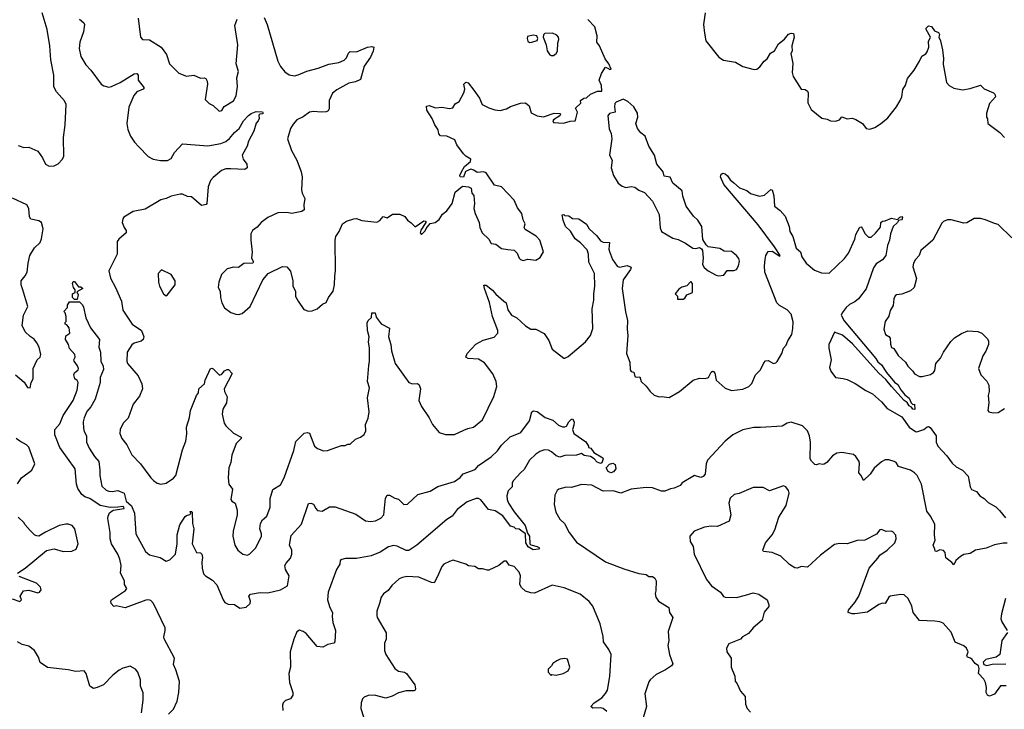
# Model space of a CAD drawing. Extents: x 2056909 to 2160450, y 827444 to 1016825.
# Tile 345 of 501: x 2098573 to 2106323, y 949413 to 954842. Entities that reach past the tile are written whole.
import ezdxf

# ---------------------------------------------------------------- set-up
doc = ezdxf.new("R2010")
doc.units = 0

msp = doc.modelspace()

# ---------------------------------------------------------------- linework, layer by layer
at = {"layer": '0CON10XD'}
for points in [[(2098561.1, 953851.1), (2098605, 953835.7), (2098645, 953837.5), (2098715.7, 953805.7), (2098753.8, 953755), (2098776.7, 953705), (2098805, 953688.8), (2098845, 953692), (2098875, 953706.7), (2098910, 953745), (2098921.7, 953768.3), (2098916.9, 953915), (2098931.1, 954015), (2098938.8, 954175), (2098925, 954204.3), (2098863.7, 954273.7), (2098843.1, 954313.1), (2098841.8, 954405), (2098817.5, 954525), (2098810.7, 954635), (2098789.6, 954765), (2098748.7, 954895)], [(2099044, 954845), (2099077.9, 954817.9), (2099082, 954805), (2099074.4, 954745), (2099046.2, 954665), (2099040.8, 954615), (2099055, 954552), (2099095, 954485.6), (2099133.8, 954443.8), (2099214.3, 954335), (2099235, 954321.9), (2099275, 954311.9), (2099295, 954315.5), (2099365, 954346.9), (2099474.2, 954415), (2099495, 954418.5), (2099505.5, 954405.5), (2099505.6, 954365), (2099552.5, 954305), (2099544.4, 954295.6), (2099495.9, 954274.1), (2099471.5, 954245), (2099433.4, 954153.4), (2099415.6, 954025), (2099425, 953976.7), (2099445.6, 953925), (2099477, 953877), (2099510.5, 953840.5), (2099583.3, 953765), (2099622.5, 953745), (2099682.1, 953732.1), (2099737, 953733), (2099765, 953750), (2099792.5, 953797.5), (2099855, 953864.2), (2100055, 953849.6), (2100155, 953867.7), (2100195, 953883.6), (2100224.7, 953905.3), (2100265, 953953.5), (2100300.4, 953985), (2100335.6, 954045), (2100372.7, 954087.3), (2100395, 954104.4), (2100435, 954118.8), (2100485, 954116.2), (2100490, 954105), (2100485, 954100), (2100463, 954097), (2100455, 954090), (2100457.5, 954065), (2100450, 954045), (2100435, 954027.5), (2100415.8, 953965), (2100374.5, 953885.5), (2100362.5, 953845), (2100324.4, 953775.6), (2100331.2, 953745), (2100361.2, 953705), (2100362.5, 953675), (2100345, 953663.8), (2100235, 953668.6), (2100195, 953668.8), (2100162.5, 953655), (2100095, 953600), (2100073.8, 953575), (2100055.8, 953525), (2100046.7, 953395), (2100041.7, 953388.3), (2100005, 953380), (2099926.3, 953446.3), (2099895, 953449.5), (2099855, 953468.2), (2099835, 953468.2), (2099765, 953453.1), (2099726.6, 953433.4), (2099685, 953422.5), (2099559.7, 953350.3), (2099465, 953333.1), (2099392.2, 953287.8), (2099384, 953275), (2099380.8, 953245), (2099394.4, 953205), (2099412.2, 953182.2), (2099412.3, 953165), (2099354, 953115), (2099340.8, 953095), (2099341.5, 952995), (2099275.6, 952865), (2099286.8, 952806.8), (2099328.1, 952735), (2099374.2, 952625), (2099384, 952555), (2099459.2, 952445), (2099530.6, 952395), (2099550, 952345), (2099545.5, 952324.5), (2099529.7, 952310.3), (2099475, 952294.2), (2099455, 952282), (2099418, 952225), (2099416.2, 952155), (2099422.9, 952135), (2099505, 952038.8), (2099534, 951975), (2099540.8, 951935), (2099515, 951878.8), (2099467.1, 951815), (2099425.6, 951704.4), (2099386.7, 951665), (2099363.3, 951615), (2099361.2, 951585), (2099377.5, 951545), (2099416.1, 951496.1), (2099455, 951417.5), (2099524.5, 951344.5), (2099605.8, 951235.8), (2099625, 951213.3), (2099655, 951192.5), (2099685, 951186.7), (2099725, 951193.3), (2099785, 951232), (2099801.4, 951255), (2099854, 951456), (2099880.9, 951525), (2099888.1, 951581.9), (2099886.2, 951635), (2099908.8, 951711.2), (2099916.4, 951765), (2099965.9, 951884.1), (2099980, 951905), (2099982.5, 951935), (2100027.5, 951975), (2100032.5, 952005), (2100075, 952096.7), (2100085, 952100), (2100095, 952093.3), (2100145, 952043.8), (2100165, 952052.5), (2100185, 952077.5), (2100207, 952087), (2100217.5, 952087.5), (2100246.7, 952056.7), (2100183.3, 951935), (2100186.2, 951915), (2100207, 951873), (2100200, 951825), (2100172.5, 951775), (2100167.7, 951737.7), (2100182, 951665), (2100195.7, 951645.7), (2100255, 951585.8), (2100315.6, 951555), (2100315.4, 951544.6), (2100276, 951505), (2100242, 951415), (2100235.7, 951355), (2100220, 951315), (2100213.1, 951235), (2100220.5, 951185), (2100247.5, 951145), (2100236, 951065), (2100242.9, 951052.9), (2100270, 951035), (2100285, 950980), (2100283.5, 950945), (2100254.2, 950815), (2100250.8, 950775), (2100267.5, 950705), (2100290, 950665), (2100330, 950635), (2100365, 950627.8), (2100385, 950637.5), (2100431.4, 950685), (2100475.8, 950775), (2100475.7, 950795), (2100461.9, 950835), (2100467.5, 950875), (2100485, 950903.8), (2100518.8, 950935), (2100545.7, 951004.3), (2100544, 951074), (2100565, 951143.3), (2100625, 951181.4), (2100655, 951236.7), (2100730.3, 951449.7), (2100747.5, 951522.5), (2100813.1, 951586.9), (2100835, 951592.5), (2100855, 951586.2), (2100894, 951485), (2100917.3, 951467.3), (2100965, 951447.5), (2100995, 951450), (2101105, 951490), (2101135, 951490), (2101155, 951500), (2101175, 951500), (2101215, 951540), (2101255, 951556), (2101285, 951576.2), (2101296.7, 951605), (2101293.8, 951655), (2101316.2, 951705), (2101322.9, 951755), (2101310.5, 951865), (2101325.5, 951945), (2101310, 951995), (2101320.6, 952120.6), (2101326.9, 952155), (2101327.3, 952255), (2101318.5, 952305), (2101324.4, 952345), (2101310.5, 952395), (2101309.2, 952455), (2101315, 952473.3), (2101341.7, 952498.3), (2101345, 952533.3), (2101370, 952535), (2101379.3, 952499.3), (2101418.9, 952448.9), (2101485, 952412.5), (2101475.7, 952345), (2101493.1, 952285), (2101498.9, 952235), (2101529.2, 952135), (2101635, 951986.2), (2101664.3, 951974.3), (2101705, 951977.1), (2101717.4, 951967.4), (2101727.5, 951935), (2101714, 951845), (2101735, 951797.5), (2101795, 951707.5), (2101822, 951655), (2101873.6, 951593.6), (2101925, 951575.8), (2101995, 951576.2), (2102069.5, 951610.5), (2102100, 951625), (2102145, 951633.8), (2102215, 951692.5), (2102303.8, 951875), (2102327.5, 951955), (2102324, 951995), (2102295.8, 952055), (2102231.7, 952141.7), (2102185, 952169.4), (2102103.7, 952173.7), (2102083.3, 952185), (2102096, 952215), (2102163.1, 952286.9), (2102220.6, 952319.4), (2102306.5, 952343.5), (2102337.1, 952375), (2102336.7, 952395), (2102295.3, 952505), (2102270, 952615), (2102230.5, 952725), (2102227, 952753), (2102245, 952752), (2102295, 952712.9), (2102321.1, 952681.1), (2102383.3, 952626.7)], [(2099506.2, 954855), (2099523.3, 954705), (2099540, 954685), (2099595, 954683.8), (2099685.4, 954625.4), (2099728.3, 954568.3), (2099752.5, 954495), (2099825, 954420), (2099885, 954398), (2099945, 954403.8), (2099995, 954381.2), (2100025, 954383.8), (2100037.7, 954377.7), (2100048.8, 954358.8), (2100052, 954335), (2100033, 954213), (2100065, 954182.5), (2100095, 954167.5), (2100143, 954123), (2100165, 954127.5), (2100182.7, 954157.3), (2100255, 954203.8), (2100277.2, 954242.8), (2100288.5, 954315), (2100283.1, 954385), (2100295.5, 954435), (2100276.4, 954495), (2100290, 954645), (2100265.8, 954795), (2100286, 954845)], [(2100497.9, 954857.9), (2100520.8, 954805), (2100605.6, 954515), (2100624.6, 954474.6), (2100660.2, 954430.2), (2100695, 954407.5), (2100735, 954400.8), (2100765, 954407.5), (2100832.6, 954437.4), (2100921.2, 954461.2), (2101005, 954491.9), (2101085, 954504.4), (2101126, 954524), (2101145, 954540.8), (2101160.7, 954579.3), (2101175, 954592), (2101225, 954589.4), (2101310, 954625), (2101345, 954632), (2101360, 954625), (2101356.2, 954595), (2101333.2, 954546.8), (2101284.4, 954475), (2101255, 954371.2), (2101217.2, 954352.8), (2101165, 954342.2), (2101069.1, 954290.9), (2101035, 954264), (2101009.4, 954205), (2101009.7, 954140.3), (2101002, 954125), (2100985, 954117.1), (2100945, 954113.1), (2100885, 954119.4), (2100855, 954113.1), (2100805, 954077.8), (2100755, 954054.2), (2100725, 954020), (2100704.4, 953985), (2100682, 953905), (2100711.2, 953811.2), (2100754, 953735), (2100788, 953645), (2100795.7, 953605), (2100791.2, 953501.2), (2100796.1, 953476.1), (2100816.2, 953435), (2100808.8, 953385), (2100812.5, 953345), (2100795, 953332.5), (2100715, 953316.2), (2100675, 953324.2), (2100605, 953322), (2100525, 953283.8), (2100475, 953246.2), (2100442.1, 953207.9), (2100405, 953182), (2100392.6, 953157.4), (2100391.1, 953105), (2100402.3, 953012.3), (2100398.8, 952965), (2100413.3, 952935), (2100407.5, 952925), (2100338.3, 952921.7), (2100295, 952890), (2100255, 952892.5), (2100205, 952880), (2100161.2, 952835), (2100141.2, 952775), (2100136.2, 952735), (2100152, 952705), (2100154, 952655), (2100164.2, 952614.2), (2100185, 952573.3), (2100235, 952537.5), (2100273.9, 952523.9)], [(2100273.9, 952523.9), (2100295, 952520), (2100325, 952528.8), (2100387.5, 952585), (2100486.2, 952795), (2100530, 952845), (2100641.7, 952898.3), (2100676.1, 952896.1), (2100705, 952862.5), (2100723.8, 952785), (2100724, 952745), (2100742.9, 952705), (2100745, 952662.5), (2100763.8, 952625), (2100810.7, 952560.7), (2100847, 952547), (2100875, 952550), (2100915, 952566.7), (2100957.7, 952602.3), (2100985, 952616.2), (2101004, 952655), (2101040.6, 952705), (2101051.1, 952755), (2101052.2, 952825), (2101059.5, 952865), (2101055.6, 953105), (2101060.6, 953135), (2101088.1, 953175), (2101114.3, 953235.7), (2101145, 953255.8), (2101203, 953273), (2101225, 953276.2), (2101265, 953260.8), (2101385, 953248.8), (2101408.6, 953261.4), (2101435, 953293.3), (2101465, 953283.3), (2101508.3, 953311.7), (2101565, 953310), (2101605, 953292.5), (2101625, 953262.5), (2101655, 953242.5), (2101685, 953210), (2101755, 953257.5), (2101770, 953255), (2101770, 953245), (2101730, 953185), (2101723.9, 953163.9), (2101735, 953150), (2101765, 953180), (2101772, 953198), (2101803.3, 953236.7), (2101843.6, 953246.4), (2101875, 953270), (2101900.3, 953309.7), (2101935, 953336.7), (2101976.2, 953395), (2102000, 953485), (2102058.3, 953531.7), (2102106.1, 953526.1), (2102126.1, 953516.1), (2102132.5, 953475), (2102147.5, 953457.5), (2102152, 953395), (2102147.5, 953355), (2102158, 953315), (2102190, 953245), (2102194, 953205), (2102214.3, 953164.3), (2102266.2, 953115), (2102285, 953080), (2102320, 953075), (2102365, 953041.2), (2102416.1, 953033.9), (2102465, 953027.5), (2102487.5, 953005), (2102503.9, 952963.9), (2102515, 952953.3), (2102535, 952947.5), (2102573.8, 952956.2), (2102635, 952950), (2102669.3, 952970.7), (2102696.4, 953013.6), (2102666.7, 953105), (2102638.8, 953138.8), (2102550.7, 953190.7), (2102542.5, 953205), (2102552.5, 953235), (2102535.9, 953265.9), (2102525.8, 953315), (2102490.4, 953360.4), (2102465, 953420), (2102365, 953526), (2102310.5, 953540.5), (2102245, 953637.5), (2102225, 953643.3), (2102175, 953638.8), (2102148.3, 953658.3), (2102125, 953664.2), (2102082, 953648), (2102065, 953602.5), (2102040, 953605), (2102037.5, 953615), (2102050, 953645), (2102074.4, 953685.6), (2102120, 953725), (2102123.3, 953745), (2102085, 953766.7), (2102066.7, 953785), (2102015, 953856.7), (2101996.7, 953895), (2101935, 953924), (2101885, 953928.8), (2101872.7, 953942.7), (2101866.2, 953973.8), (2101840, 954015), (2101820.6, 954065), (2101778.7, 954128.7), (2101775, 954160), (2101795, 954166.9), (2101845, 954147.5), (2101895, 954152), (2101955, 954142), (2101981.2, 954148.8), (2102001.7, 954178.3), (2102032.3, 954197.7), (2102070, 954265), (2102076.7, 954295), (2102070, 954335), (2102085, 954350), (2102102.5, 954345), (2102147.9, 954287.9), (2102192.5, 954225), (2102214.3, 954174.3), (2102265, 954146.7), (2102311.7, 954131.7), (2102355, 954126.2), (2102405, 954140), (2102435, 954158), (2102514.2, 954185.8), (2102553.6, 954186.4), (2102582.7, 954162.7), (2102598.3, 954108.3), (2102645, 954083.8), (2102695, 954076), (2102780, 954105), (2102825, 954102.5), (2102828.8, 954095), (2102823.3, 954085), (2102775, 954052.5), (2102770, 954045), (2102773.8, 954033.8), (2102853.6, 954026.4), (2102905, 954043.3), (2102943.8, 954046.2), (2102951.2, 954061.2), (2102963.6, 954113.6), (2102947.5, 954145), (2102990, 954185), (2102987.5, 954205), (2103012.5, 954225), (2103035, 954227.5), (2103065, 954256.7), (2103120, 954280), (2103155, 954280), (2103152, 954325), (2103133.3, 954365), (2103152.3, 954417.7), (2103183, 954467), (2103208.3, 954458.3), (2103215, 954450), (2103227.5, 954452.5), (2103211.2, 954495), (2103182.4, 954532.4), (2103136.7, 954635), (2103115.7, 954665), (2103117.1, 954715), (2103099.1, 954785), (2103045, 954842.5)], [(2103967.5, 954895), (2103956, 954805), (2103963.8, 954735), (2103974, 954675), (2104075, 954546.9), (2104113.2, 954523.2), (2104207, 954507), (2104265, 954473.3), (2104355, 954449.2), (2104375, 954452), (2104399.7, 954470.3), (2104433.3, 954515), (2104455.8, 954534.2), (2104483, 954577), (2104513.8, 954596.2), (2104545, 954651.2), (2104592.1, 954687.9), (2104625, 954726.7), (2104645, 954736.7), (2104663, 954733), (2104668.8, 954705), (2104651.2, 954635), (2104652.5, 954595), (2104643.3, 954576.7), (2104657.3, 954497.3), (2104652, 954425), (2104660, 954395), (2104723.6, 954293.6), (2104755, 954292.5), (2104775, 954278.8), (2104780, 954265), (2104777, 954187), (2104801.9, 954135), (2104885.6, 954065.6), (2104928.3, 954058.3), (2104955.7, 954045.7), (2104995, 954043.8), (2105025, 954052.5), (2105045, 954077.5), (2105085, 954062.5), (2105125, 954066.2), (2105155, 954056.2), (2105207.5, 954025), (2105236.4, 953986.4), (2105265, 953980), (2105305, 953993.3), (2105348.8, 954021.2), (2105405, 954070), (2105475.4, 954154.6), (2105503.4, 954206.6), (2105515.8, 954235.8), (2105525, 954292.5), (2105545, 954326.7), (2105560.7, 954379.3), (2105613.3, 954445), (2105656.2, 954515), (2105673.3, 954555), (2105705, 954574), (2105715, 954587.5), (2105728.8, 954625), (2105725, 954670), (2105742.5, 954705), (2105707.5, 954765), (2105707.5, 954775), (2105725, 954792.5), (2105749.3, 954789.3), (2105774, 954754), (2105805, 954740), (2105813.3, 954725), (2105807.5, 954705), (2105821.2, 954675), (2105835.7, 954605), (2105844.2, 954535), (2105842.7, 954492.7), (2105868.3, 954348.3), (2105890, 954325), (2105925, 954302.5), (2105995, 954290), (2106055, 954301.2), (2106135, 954326.7), (2106165, 954297.5), (2106236.4, 954266.4), (2106247.5, 954255), (2106252.5, 954235), (2106205, 954182.5), (2106182.5, 954105), (2106182.5, 954075), (2106191.7, 954061.7), (2106193.3, 954025), (2106287.5, 953955), (2106323.3, 953915)], [(2102585, 954663.5), (2102605, 954663.6), (2102645, 954678.8), (2102652, 954695), (2102644.1, 954714.1), (2102615, 954721.2), (2102570.8, 954709.2), (2102567.5, 954695), (2102572.7, 954672.7), (2102585, 954663.5)], [(2102775, 954560), (2102796.2, 954575), (2102805.7, 954594.3), (2102809.3, 954660.7), (2102816.2, 954685), (2102813.3, 954705), (2102800.7, 954720.7), (2102766.1, 954736.1), (2102706.1, 954733.9), (2102696.1, 954723.9), (2102693.8, 954705), (2102716.5, 954645), (2102725, 954597.5), (2102745, 954566.2), (2102755, 954560), (2102775, 954560)], [(2104075, 952826.2), (2104115, 952830), (2104142.3, 952867.7), (2104193.6, 952866.4), (2104213.9, 952876.1), (2104230, 952905), (2104238.3, 952941.7), (2104232.7, 952962.7), (2104215, 952986.7), (2104175, 953015.8), (2104118.8, 953018.8), (2104085, 953041.2), (2103993, 953053), (2103975, 953070), (2103950.7, 953110.7), (2103943.3, 953215), (2103911.2, 953265), (2103876.7, 953295), (2103818, 953375), (2103791.7, 953451.7), (2103787.5, 953495), (2103712.5, 953555), (2103693, 953603), (2103645, 953610), (2103636.7, 953645), (2103587.5, 953705), (2103568.8, 953775), (2103526.2, 953845), (2103496.7, 953925), (2103462.3, 953952.3), (2103436.7, 953985), (2103423.8, 954025), (2103438.8, 954075), (2103435.7, 954105), (2103405.6, 954155), (2103358.5, 954198.5), (2103322.9, 954217.1), (2103267.7, 954192.3), (2103258.3, 954181.7), (2103253.8, 954155), (2103260, 954115), (2103215, 954102.5), (2103202.5, 954085), (2103211.7, 953981.7), (2103227.5, 953945), (2103232.5, 953905), (2103216, 953775), (2103236, 953735), (2103228, 953675), (2103245.7, 953615.7), (2103282.5, 953555), (2103315, 953530.8), (2103345, 953521.4), (2103385, 953528), (2103415, 953522.5), (2103445, 953498.8), (2103490.5, 953480.5), (2103554.3, 953414.3), (2103605, 953307.5), (2103614.1, 953204.1), (2103624.1, 953174.1), (2103715, 953120.8), (2103755, 953112.5), (2103812.7, 953082.7), (2103872.3, 953042.3), (2103895, 953040), (2103925, 953047.5), (2103938.3, 953038.3), (2103947.5, 953025), (2103953.3, 952965), (2103947.5, 952915), (2103960.7, 952890.7), (2103992.5, 952865), (2104055, 952831.2), (2104075, 952826.2)], [(2102383.3, 952626.7), (2102402.5, 952612.5), (2102415, 952556.7), (2102445, 952516.2), (2102486.2, 952495), (2102555, 952432.5), (2102595, 952406), (2102635, 952406), (2102701.1, 952371.1), (2102737.4, 952317.4), (2102765, 952247.5), (2102855, 952177.5), (2102865, 952176.7), (2102889.1, 952190.9), (2103026, 952305), (2103066, 952355), (2103085, 952410), (2103079.1, 952565), (2103091.5, 952635), (2103091.1, 952685), (2103100.4, 952745), (2103096.2, 952845), (2103053.3, 952933.3), (2103050, 952995), (2103039.4, 953029.4), (2102986.3, 953086.3), (2102945.6, 953115.6), (2102925, 953151.2), (2102907.5, 953177.5), (2102868.8, 953215), (2102850, 953265), (2102842.5, 953305), (2102855, 953307.5), (2102865, 953300), (2102895, 953297.5), (2102925, 953276.7), (2102973.6, 953273.6), (2103035, 953233.3), (2103055, 953196.7), (2103115, 953140), (2103145, 953100), (2103165, 953090.8), (2103215, 953086.7), (2103211.2, 953035), (2103216.1, 953016.1), (2103240, 952955), (2103275, 952901.2), (2103295, 952894.2), (2103354.3, 952905.7), (2103386.2, 952895), (2103381.4, 952875), (2103324.2, 952795), (2103314.3, 952725), (2103342, 952542), (2103357.8, 952475), (2103353.5, 952405), (2103359.6, 952355), (2103350, 952215), (2103376.1, 952146.1), (2103376.7, 952085), (2103385, 952072.5), (2103407, 952067), (2103413.6, 952033.6), (2103425, 952027.5), (2103455, 952030), (2103463.3, 951995), (2103505, 951956.7), (2103536.2, 951915), (2103567.3, 951887.3), (2103605, 951873.8), (2103625, 951876.7), (2103685, 951868.8), (2103766.2, 951915), (2103875, 952003.8), (2103925, 952019.2), (2103967.7, 952017.7), (2103994.5, 952025.5), (2104015, 952066), (2104025, 952074.2), (2104035, 952072), (2104045, 952060), (2104054, 952005), (2104125, 951942), (2104175, 951922.5), (2104265, 951932.5), (2104311.2, 951955), (2104335, 951978.8), (2104364.5, 952045.5), (2104403.3, 952085), (2104429.1, 952140.9), (2104443.5, 952156.5), (2104465, 952158.6), (2104505, 952134.3), (2104525, 952140), (2104535, 952151.4), (2104572.1, 952215), (2104585.6, 952255), (2104605, 952278.6), (2104620, 952315), (2104651.5, 952365), (2104658.6, 952411.4), (2104662.2, 952462.2), (2104645, 952524), (2104615, 952558.1), (2104552.1, 952592.1), (2104532.4, 952612.4), (2104438.2, 952855), (2104434.6, 952905), (2104440.4, 952955), (2104445.5, 952985), (2104463.1, 953016.9), (2104495, 953020), (2104555, 952980), (2104557.5, 952985), (2104515, 953053.8), (2104385.9, 953225.9), (2104115.5, 953545), (2104090, 953605), (2104093.8, 953626.2), (2104107, 953633), (2104125, 953628.8), (2104145, 953613.8), (2104165, 953580), (2104195, 953556.7), (2104238.8, 953518.8), (2104295, 953496), (2104325, 953474.2), (2104395, 953452), (2104435, 953461.2), (2104484.2, 953505.8), (2104495, 953502.5), (2104510, 953455), (2104514.1, 953374.1), (2104559.7, 953339.7), (2104596.7, 953295), (2104628.6, 953215), (2104635.8, 953175), (2104659.2, 953135), (2104685, 953043.3), (2104718.8, 953015), (2104730, 952975), (2104762.5, 952925), (2104829.5, 952869.5), (2104885, 952848), (2104943.6, 952846.4), (2105065, 952961.2), (2105096, 953005), (2105146.2, 953115), (2105155, 953150), (2105185, 953207.5), (2105195, 953210), (2105205, 953200), (2105227, 953157), (2105255, 953130), (2105275, 953130), (2105309.3, 953160.7), (2105348.3, 953208.3), (2105350, 953245), (2105363, 953257), (2105385, 953257.5), (2105435, 953280), (2105481.7, 953268.3), (2105501.7, 953288.3), (2105515, 953292.5), (2105522.5, 953285), (2105520, 953275), (2105513.3, 953266.7), (2105490, 953260), (2105482.5, 953245), (2105446.7, 953215), (2105428, 953155), (2105420, 953105), (2105404, 953065), (2105389.2, 952985), (2105365, 952952.5), (2105315, 952920), (2105292.1, 952887.9), (2105235, 952724), (2105175, 952645.6), (2105145, 952621.1), (2105105, 952600), (2105077.8, 952575), (2105045.5, 952534.5), (2105039.4, 952515), (2105061.7, 952471.7), (2105311.1, 952175), (2105327.4, 952147.4), (2105355.9, 952125), (2105395.4, 952065), (2105458.3, 951988.3), (2105485, 951969.2), (2105507.5, 951927.5), (2105540, 951890), (2105575, 951862.5), (2105590, 951825), (2105601.7, 951811.7), (2105616.2, 951815), (2105617.5, 951772.5), (2105603.3, 951775), (2105592.5, 951792.5), (2105575, 951801.2), (2105558.3, 951828.3), (2105535, 951844.3), (2105434.5, 951955), (2105390.2, 952010.2), (2105335, 952059.6), (2105129.2, 952289.2), (2105049.4, 952359.4), (2104986.7, 952383.3), (2104942, 952285), (2104942, 952255), (2104960, 952165), (2104946.2, 952105), (2104956.2, 952075), (2104994.4, 952024.4), (2105055, 952016.2), (2105085, 952009.2), (2105147.9, 951977.9), (2105232.4, 951922.4), (2105285, 951897.9), (2105357.3, 951835), (2105401.8, 951781.8), (2105515, 951715.7), (2105575, 951633.3), (2105625, 951600), (2105635, 951597.5), (2105690, 951615), (2105715, 951636.2), (2105725, 951638.8), (2105740.5, 951630.5), (2105786, 951565), (2105786.2, 951515), (2105800, 951485), (2105869.6, 951409.6), (2105911.3, 951351.3), (2105945, 951322), (2105995, 951296.7), (2106037.3, 951247.3), (2106053.3, 951165), (2106065, 951142.5), (2106105, 951127.5), (2106130, 951095), (2106163.9, 951073.9), (2106195, 951040), (2106255, 951007.5), (2106285, 950978.1), (2106331.5, 950921.5)], [(2098598.1, 952715), (2098584.2, 952755), (2098584, 952785), (2098617.5, 952825), (2098632.5, 952855), (2098638.6, 952925), (2098653.5, 952985), (2098690.8, 953045), (2098733, 953087), (2098745, 953117.5), (2098758.6, 953195), (2098744.1, 953244.1), (2098725, 953258), (2098660.7, 953270.7), (2098650.7, 953290.7), (2098646.2, 953355), (2098628.8, 953385), (2098517.5, 953437.5)], [(2106381.2, 953125), (2106275, 953230), (2106245, 953236.2), (2106175, 953267.5), (2106134.3, 953275.7), (2106084.3, 953275.7), (2106026.8, 953243.2), (2106005, 953240), (2105905, 953267.3), (2105875, 953266.5), (2105845, 953254.4), (2105830.6, 953239.4), (2105760.8, 953105), (2105665.7, 953025), (2105651.9, 952985), (2105624.2, 952955), (2105609.2, 952925), (2105603, 952897), (2105630.6, 952805), (2105614.3, 952735), (2105585, 952707.5), (2105515, 952680), (2105475, 952676.2), (2105465, 952667.5), (2105453.8, 952645), (2105448, 952592), (2105425, 952552.5), (2105412.7, 952507.3), (2105384.2, 952465.8), (2105374, 952405), (2105386.7, 952365), (2105415, 952347.5), (2105423.3, 952335), (2105426.4, 952286.4), (2105435, 952262.5), (2105453, 952253), (2105488.3, 952198.3), (2105546.2, 952145), (2105563.9, 952113.9), (2105602.5, 952075), (2105615, 952053.3), (2105655, 952034.2), (2105675, 952034.2), (2105741.7, 952048.3), (2105765, 952063.3), (2105775, 952080), (2105784.4, 952135), (2105821.7, 952178.3), (2105844.7, 952225.3), (2105901.7, 952308.3), (2105931.9, 952338.1), (2105985, 952371.4), (2106035, 952392), (2106115, 952386.9), (2106145, 952373.8), (2106189.2, 952329.2), (2106198.8, 952311.2), (2106198, 952285), (2106177.7, 952232.3), (2106153.3, 952195), (2106120, 952095), (2106136.7, 952045), (2106186.1, 951996.1), (2106200, 951965), (2106203.3, 951915), (2106197, 951883), (2106200, 951825), (2106193.3, 951765), (2106200, 951755), (2106235, 951746.7), (2106275, 951750), (2106325, 951780)], [(2099725, 952667.5), (2099735, 952672.5), (2099796.5, 952753.5), (2099795.7, 952785), (2099765, 952836.2), (2099688.3, 952871.7), (2099663.3, 952845), (2099666.2, 952775), (2099673.8, 952745), (2099703.9, 952683.9), (2099725, 952667.5)], [(2099025, 952640), (2099005, 952640), (2098990, 952655), (2098990, 952685), (2099010, 952695), (2099010, 952715), (2098997.5, 952735), (2098990, 952765), (2098995, 952780), (2099005, 952780), (2099035, 952740), (2099055, 952740), (2099070, 952725), (2099021.7, 952698.3), (2099032.5, 952675), (2099025, 952640)], [(2103751.7, 952641.7), (2103795, 952642.5), (2103809.3, 952650.7), (2103823.9, 952676.1), (2103867.5, 952695), (2103867.5, 952765), (2103855, 952780), (2103825, 952747.5), (2103785, 952736.7), (2103760.7, 952719.3), (2103732.5, 952685), (2103750, 952665), (2103751.7, 952641.7)], [(2098541.2, 952045), (2098609.3, 951989.3), (2098635, 951947.5), (2098655, 951943.3), (2098662.5, 951985), (2098678, 952015), (2098680, 952095), (2098711.2, 952165), (2098733.3, 952185), (2098738.8, 952205), (2098726, 952265), (2098708.3, 952298.3), (2098687.7, 952327.7), (2098655, 952347.5), (2098616.7, 952385), (2098593.3, 952435), (2098602, 952515), (2098636, 952585), (2098598.1, 952715)], [(2099744.7, 949375.3), (2099783.5, 949415), (2099811.3, 949478.7), (2099826.9, 949545), (2099832.1, 949632.1), (2099802.7, 949725), (2099782.9, 949765), (2099791.9, 949815), (2099711.2, 949968.8), (2099706.9, 949985), (2099718.5, 950035), (2099717.3, 950055), (2099625, 950247.5), (2099605, 950268.9), (2099585, 950275.5), (2099565, 950272.7), (2099402.3, 950212.3), (2099333, 950227), (2099313, 950223), (2099292.5, 950245), (2099290, 950265), (2099296.7, 950275), (2099405, 950348.6), (2099417.1, 950365), (2099399.2, 950395), (2099397.5, 950425), (2099366.5, 950485), (2099371.3, 950545), (2099360.2, 950595), (2099345, 950633.3), (2099294.7, 950715), (2099284.7, 950754.7), (2099285.7, 950805.7), (2099267.9, 950915), (2099269.5, 950935), (2099280.8, 950959.2), (2099309.8, 950980.2), (2099394.3, 950995), (2099392.5, 951005), (2099385, 951008.8), (2099345.6, 951004.4), (2099285, 951001.2), (2099207.5, 951017.5), (2099125, 951072), (2099086.9, 951085), (2099061.2, 951105), (2099031.2, 951151.2), (2099021.5, 951185), (2099010, 951305), (2098888.8, 951475), (2098850, 951575), (2098850, 951615), (2098888.3, 951661.7), (2098915, 951726.7), (2098993.8, 951845), (2099026.7, 951925), (2099033.3, 951985), (2099025, 952002.5), (2099007.5, 952015), (2099000, 952045), (2099005, 952062.5), (2099032.5, 952085), (2099036.4, 952096.4), (2099028.3, 952118.3), (2099001.2, 952155), (2099000, 952165), (2099010, 952185), (2099006.7, 952205), (2098965, 952253.3), (2098957.5, 952285), (2098934.3, 952325), (2098937.5, 952352.5), (2098966.7, 952375), (2098962.5, 952415), (2098945, 952440), (2098930, 952445), (2098931.7, 952458.3), (2098940, 952465), (2098940, 952505), (2098930, 952535), (2098920, 952545), (2098950, 952575), (2098950, 952595), (2098965, 952620), (2099045, 952620), (2099067.5, 952597.5), (2099075, 952580), (2099093.3, 952495), (2099130, 952415), (2099200, 952325), (2099196, 952265), (2099209.2, 952225), (2099211.2, 952155), (2099231.2, 952115), (2099233, 952087), (2099206.7, 952025), (2099205.8, 951985), (2099166.2, 951855), (2099133.3, 951795), (2099101.4, 951758.6), (2099081.2, 951708.8), (2099074, 951675), (2099074.2, 951624.2), (2099079.5, 951599.5), (2099097.8, 951565), (2099099.5, 951515), (2099119.4, 951469.4), (2099162.1, 951402.1), (2099195, 951364.3), (2099204.1, 951295), (2099202.7, 951255), (2099220.7, 951170.7), (2099255, 951138.8), (2099275, 951130), (2099302.1, 951127.9), (2099345, 951136.7), (2099394.8, 951115), (2099412.2, 951052.2), (2099451.9, 951015), (2099476.3, 950956.3), (2099487.3, 950795), (2099562.9, 950655), (2099595, 950630.5), (2099678.8, 950608.8), (2099725, 950580), (2099755, 950590), (2099800, 950635), (2099813.8, 950715), (2099812.9, 950787.1), (2099834.3, 950865), (2099875, 950931.2), (2099885, 950940), (2099913, 950947), (2099920, 950955), (2099915, 950970), (2099925, 950970), (2099930, 950965), (2099934.3, 950875), (2099943.1, 950835), (2099930.9, 950715), (2099965, 950646.7), (2099995, 950644.2), (2100008, 950635), (2100012, 950608), (2100008, 950572)], [(2100008, 950572), (2100008.8, 950525), (2100020.3, 950480.3), (2100035, 950463.8), (2100090.3, 950430.3), (2100125, 950394), (2100174.2, 950275), (2100188, 950255), (2100215, 950240), (2100265, 950238.8), (2100305, 950210.6), (2100355, 950216.5), (2100387.8, 950245), (2100389.3, 950265), (2100377.2, 950305), (2100389.6, 950320.4), (2100465, 950333.3), (2100525, 950329.2), (2100626.7, 950355), (2100682, 950385), (2100693.1, 950465), (2100664.2, 950514.2), (2100660.8, 950545), (2100670.8, 950565), (2100705, 950602.5), (2100715.6, 950635), (2100714.4, 950665), (2100696.2, 950705), (2100709.4, 950780.6), (2100790.4, 950869.6), (2100845, 951032.5), (2100865, 951036.7), (2100885, 951027.5), (2100904, 950994), (2100918.3, 950978.3), (2100955, 950973.3), (2101012.6, 951007.4), (2101055, 951007.5), (2101218.9, 950948.9), (2101295, 950897.5), (2101335, 950891.4), (2101372.7, 950897.3), (2101415, 950918), (2101438.6, 950945), (2101452.9, 951075), (2101465, 951100), (2101485, 951098.8), (2101525, 951075.8), (2101555, 951068), (2101596.1, 951026.1), (2101625, 951028), (2101706.9, 951103.1), (2101805, 951129.6), (2101865, 951167.5), (2101995, 951207.1), (2102040.8, 951239.2), (2102063.4, 951266.6), (2102158.9, 951301.1), (2102185, 951332.2), (2102285, 951401.4), (2102335, 951448.6), (2102365, 951491.9), (2102432.6, 951557.4), (2102516.4, 951593.6), (2102586.6, 951683.4), (2102604.2, 951755.8), (2102616.1, 951763.9), (2102647, 951757), (2102709.3, 951709.3), (2102769.8, 951689.8), (2102815, 951650), (2102845, 951636.7), (2102865, 951635.7), (2102877.4, 951642.6), (2102895, 951676), (2102915, 951697.5), (2102925, 951700), (2102936, 951675), (2102935, 951650), (2102923.8, 951615), (2102933.8, 951585), (2103030, 951520), (2103050, 951485), (2103050, 951475), (2103068.3, 951468.3), (2103092.5, 951435), (2103163.6, 951393.6), (2103166.7, 951385), (2103156.2, 951353.8), (2103145, 951348.8), (2103119.3, 951359.3), (2103095, 951383.8), (2103065, 951402.5), (2103015, 951410), (2102995, 951427.5), (2102955.9, 951414.1), (2102865, 951410), (2102825, 951398.8), (2102795, 951408.8), (2102759.3, 951439.3), (2102735, 951452.2), (2102705, 951455.8), (2102666.7, 951443.3), (2102635, 951422), (2102586.2, 951373.8), (2102545, 951300), (2102515, 951275.8), (2102460, 951215), (2102448.8, 951195), (2102448.8, 951165), (2102417.7, 951132.3), (2102407.5, 951095), (2102409.2, 951065), (2102420.8, 951035), (2102465, 950966.7), (2102550.6, 950860.6), (2102570.3, 950800.3), (2102586.4, 950776.4), (2102588.1, 950715), (2102595, 950707.1), (2102646.7, 950695), (2102663.3, 950685), (2102657.5, 950675), (2102615, 950669.5), (2102575, 950691.5), (2102556.8, 950725), (2102553.4, 950793.4), (2102505, 950831.2), (2102477.5, 950835), (2102465, 950846.2), (2102435, 950855.7), (2102375, 950937.5), (2102315, 950976), (2102262, 950985), (2102202.3, 951062.3), (2102185, 951071.9), (2102165, 951071.9), (2102094.1, 951045.9), (2102017.5, 950985), (2101977, 950933), (2101935, 950907.5), (2101698.1, 950705), (2101635, 950662.9), (2101615, 950664.5), (2101545, 950697.2), (2101515, 950703.2), (2101476.8, 950693.2), (2101409.7, 950650.3), (2101339.5, 950620.5), (2101225, 950599.5), (2101138.3, 950601.7), (2101107.5, 950592.5), (2101096.4, 950583.6), (2101092.9, 950555), (2101066.5, 950515), (2101001.6, 950335), (2100995.4, 950275), (2101014.1, 950215.9), (2101035.7, 950175), (2101032.2, 950145), (2101037.4, 950097.4), (2101060, 950035), (2101052.5, 949945), (2101046.8, 949933.2), (2100997.7, 949922.3), (2100958.3, 949901.7), (2100915, 949907.1), (2100828.9, 950008.9), (2100805, 950027.1), (2100775, 950037.5), (2100755, 950023.8), (2100729.5, 949965), (2100703, 949867), (2100703.3, 949745), (2100692.2, 949695), (2100696.5, 949625), (2100722.5, 949545), (2100722, 949525), (2100705, 949496.2), (2100665, 949482), (2100647.5, 949465), (2100641.9, 949445), (2100644.3, 949405)], [(2106345, 950722), (2106315, 950722), (2106245, 950707.5), (2106179.1, 950680.9), (2106095, 950667.1), (2106055, 950640), (2106005, 950631.2), (2105976.7, 950615), (2105942.5, 950585), (2105925, 950550), (2105910, 950570), (2105863.8, 950605), (2105857, 950647), (2105845, 950663.8), (2105815, 950668.8), (2105790, 950655), (2105777.5, 950657.5), (2105776.7, 950675), (2105763.3, 950705), (2105778.8, 950745), (2105772.5, 950785), (2105775, 950870), (2105743.1, 950935), (2105712.4, 950972.4), (2105671.8, 951185), (2105636.2, 951253.8), (2105615.8, 951275), (2105584, 951295), (2105491.2, 951325), (2105470.8, 951355), (2105456.7, 951365), (2105415, 951376.4), (2105385, 951376.9), (2105355, 951362.5), (2105299.1, 951310.9), (2105267.5, 951265), (2105215, 951213.3), (2105196.7, 951255), (2105178, 951275), (2105183.1, 951345), (2105179.4, 951365), (2105153, 951403), (2105135, 951418), (2105043.9, 951436.1), (2105005, 951428.8), (2104971.2, 951408.8), (2104925, 951356.7), (2104905, 951343.3), (2104895, 951340), (2104865, 951346.7), (2104845, 951337.5), (2104830.7, 951340.7), (2104805, 951366.2), (2104795.7, 951385.7), (2104796.2, 951516.2), (2104788.9, 951565), (2104775, 951606), (2104735, 951645.8), (2104645, 951673.8), (2104615, 951666), (2104575, 951642.5), (2104405, 951631.2), (2104351.7, 951631.7), (2104265, 951613.4), (2104185.6, 951575), (2104125, 951522.9), (2103986.9, 951375), (2103976.7, 951345), (2103968, 951265), (2103953, 951247), (2103935, 951238), (2103885, 951254), (2103786.7, 951195), (2103772.5, 951175), (2103725, 951152.9), (2103695, 951149.2), (2103650.5, 951129.5), (2103625, 951130), (2103555, 951156), (2103505, 951159.2), (2103385, 951146.1), (2103305, 951114.4), (2103243, 951133), (2103165, 951131.4), (2103075, 951178.6), (2102995, 951181.9), (2102915, 951160), (2102875, 951162), (2102816.7, 951145), (2102804, 951135), (2102785, 951100), (2102780, 951025), (2102794.2, 950965), (2102825, 950910), (2102860, 950875), (2102898.8, 950805), (2102955, 950728), (2103185, 950573.3), (2103328.7, 950518.7), (2103445, 950481.4), (2103503.9, 950473.9), (2103525, 950460), (2103555, 950457.5), (2103572.5, 950445), (2103582.5, 950425), (2103580, 950345), (2103573.8, 950325), (2103581.2, 950295), (2103600, 950265), (2103681.2, 950215), (2103686.7, 950175), (2103713.3, 950135), (2103678, 950025), (2103683.3, 949955), (2103673.8, 949915), (2103686.7, 949845), (2103715, 949770), (2103703.3, 949755), (2103655, 949724.2), (2103581.8, 949688.2), (2103535, 949646.2), (2103525, 949630), (2103494, 949535), (2103506, 949435), (2103481.2, 949345)], [(2098555, 951187.5), (2098586.7, 951235), (2098667.5, 951295), (2098692.5, 951345), (2098646.1, 951476.1), (2098627.5, 951495), (2098573.4, 951523.4), (2098545.6, 951545.6)], [(2103225, 951273.6), (2103204.5, 951285), (2103190, 951315), (2103215, 951342.5), (2103242, 951352), (2103260, 951340), (2103264.4, 951305), (2103247.7, 951282.3), (2103225, 951273.6)], [(2106337, 949597), (2106293, 949597), (2106245, 949533.8), (2106205, 949517.5), (2106190, 949525), (2106181.2, 949545), (2106183.3, 949585), (2106173.8, 949625), (2106160.8, 949650.8), (2106120, 949695), (2106124.5, 949735), (2106120.6, 949755), (2106092.9, 949775), (2106070.9, 949805), (2106055.7, 949815), (2106032.9, 949825), (2106027.8, 949835), (2106037.7, 949865), (2106025, 949894.4), (2106005, 949912.2), (2105935, 949941.2), (2105905, 950020), (2105840.5, 950090.5), (2105815, 950102), (2105775, 950108), (2105655, 950112.5), (2105606.7, 950175), (2105593.8, 950225), (2105565, 950286.7), (2105534.1, 950314.1), (2105505, 950318), (2105425, 950303.8), (2105415, 950296.7), (2105385, 950246.7), (2105365, 950248.8), (2105335, 950238), (2105245, 950179.2), (2105145, 950164), (2105124.1, 950164.1), (2105092.5, 950175), (2105096.7, 950195), (2105145.6, 950254.4), (2105177.5, 950305), (2105259.2, 950525), (2105326.2, 950603.8), (2105342, 950628), (2105400, 950665), (2105460, 950725), (2105470.8, 950755), (2105468, 950785), (2105445, 950810), (2105433.6, 950816.4), (2105391.7, 950811.7), (2105355, 950827.5), (2105342.5, 950825), (2105317.3, 950792.7), (2105225, 950744), (2105165, 950742), (2105085, 950715.8), (2105025, 950718.6), (2104985, 950711.4), (2104875, 950625.7), (2104775, 950531.2), (2104725, 950536.2), (2104695, 950523.3), (2104675, 950526.7), (2104632.1, 950552.1), (2104565, 950619.2), (2104495, 950647.5), (2104426.4, 950656.4), (2104421.2, 950665), (2104444.3, 950725), (2104495, 950786.2), (2104515.6, 950825), (2104548.1, 950925), (2104605, 951016.7), (2104628.9, 951115), (2104624.3, 951135), (2104604.2, 951164.2), (2104585, 951171.2), (2104475, 951132), (2104425, 951160), (2104345, 951159.2), (2104235, 951111.2), (2104197.5, 951105), (2104165.9, 951074.1), (2104154, 951035), (2104171.2, 950945), (2104156.8, 950893.2), (2104065, 950851.1), (2104015.7, 950854.3), (2103962.7, 950847.3), (2103882.5, 950815), (2103846.7, 950775), (2103851.2, 950735), (2103873.8, 950695), (2103882.5, 950635), (2103979.4, 950435), (2104018.8, 950385), (2104088.8, 950335), (2104112.3, 950302.3), (2104125, 950296.7), (2104215, 950294.2), (2104285, 950310.8), (2104345, 950329.2), (2104389.5, 950319.5), (2104455.9, 950275.9), (2104470, 950235), (2104468.3, 950221.7), (2104432.3, 950177.7), (2104416.2, 950115), (2104345.5, 950054.5), (2104310.2, 950009.8), (2104263.3, 949985), (2104246.7, 949965), (2104155, 949928), (2104136.7, 949895), (2104140, 949865), (2104172, 949815), (2104173.9, 949743.9), (2104201.2, 949675), (2104203.8, 949635), (2104221.2, 949615), (2104246.4, 949556.4), (2104283.3, 949515), (2104286.7, 949455), (2104299.3, 949419.3), (2104325, 949390)], [(2098556.7, 950485), (2098615, 950523.3), (2098785, 950662.5), (2098845, 950676.7), (2098915, 950656.7), (2098983, 950657), (2099017.5, 950675), (2099033.3, 950715), (2099008, 950835), (2098985, 950860), (2098955, 950870.8), (2098935, 950870.8), (2098885, 950859.2), (2098775, 950808.8), (2098725, 950777.5), (2098708.3, 950778.3), (2098693.6, 950783.6), (2098655, 950820), (2098616.2, 950865), (2098606.2, 950885), (2098560, 950925)], [(2103193.8, 949395), (2103165, 949420.6), (2103145, 949425.6), (2103085, 949422.5), (2103067.5, 949435), (2103094, 949465), (2103155.3, 949504.7), (2103185, 949538), (2103198.5, 949565), (2103219.2, 949670.8), (2103227.8, 949845), (2103210, 949885), (2103169.1, 949945), (2103165.9, 949985.9), (2103142.1, 950085), (2103084.1, 950224.1), (2103055, 950261.9), (2102985, 950320.6), (2102858.7, 950368.7), (2102765, 950390.6), (2102625, 950327.1), (2102595, 950329.2), (2102554.3, 950344.3), (2102522.6, 950372.6), (2102510, 950395), (2102515.8, 950465), (2102505, 950492.5), (2102465, 950536.7), (2102425, 950547.5), (2102405, 950580), (2102385, 950580), (2102343.6, 950546.4), (2102265, 950507.5), (2102255, 950507.5), (2102215, 950520), (2102185, 950520), (2102155, 950537.5), (2102105, 950543.8), (2102085, 950556.2), (2101985, 950586.2), (2101955, 950578), (2101912.5, 950555), (2101895, 950537.5), (2101862.4, 950457.6), (2101835, 950410), (2101815, 950410.8), (2101715, 950452.5), (2101621.3, 950458.7), (2101585, 950451.4), (2101560.6, 950439.4), (2101500.9, 950389.1), (2101472.1, 950347.9), (2101436.6, 950323.4), (2101418, 950295), (2101405.8, 950245.8)], [(2098515, 950282.5), (2098575, 950262.5), (2098586.7, 950275), (2098577.5, 950305), (2098603.9, 950346.1), (2098645, 950351.2), (2098715, 950330), (2098730, 950335), (2098742.5, 950355), (2098735.8, 950375.8), (2098705, 950407.5), (2098568.9, 950458.9)], [(2106332, 950285), (2106301.2, 950165), (2106296.7, 950125), (2106302.3, 950102.3), (2106344, 950035)], [(2101405.8, 950245.8), (2101384.4, 950185.6), (2101383.1, 950155), (2101388, 950135), (2101457.1, 950015), (2101458.8, 949965), (2101443.3, 949935), (2101443.6, 949876.4), (2101454.2, 949845), (2101525, 949734), (2101554.5, 949714.5), (2101602.5, 949705), (2101618.8, 949695), (2101682, 949605), (2101688.8, 949575), (2101686.7, 949565), (2101675, 949559.2), (2101615, 949559.2), (2101555, 949542), (2101504.3, 949515.7), (2101455, 949501.2), (2101365, 949523.8), (2101315, 949521.2), (2101285, 949510), (2101270, 949495), (2101260.6, 949465), (2101259.1, 949419.1), (2101280, 949355)], [(2106347.5, 950017.5), (2106304, 949955), (2106287.5, 949845), (2106257.5, 949825), (2106177.1, 949805), (2106155.6, 949785), (2106162, 949765), (2106185, 949757.3), (2106227.6, 949767.6), (2106335, 949770)], [(2099532.5, 949385), (2099545.8, 949485), (2099544.1, 949544.1), (2099524, 949595), (2099524.2, 949645), (2099502, 949705), (2099485, 949730), (2099443.6, 949753.6), (2099385, 949736.2), (2099355, 949721.2), (2099305, 949683.3), (2099233.3, 949605), (2099182.5, 949585), (2099155, 949577.5), (2099126, 949595), (2099097.5, 949695), (2099080, 949715), (2099015, 949711.2), (2098955, 949723.8), (2098792.4, 949742.4), (2098735, 949781.2), (2098720.6, 949825), (2098689.2, 949875), (2098645, 949909.4), (2098593.5, 949923.5), (2098555, 949943.3)], [(2102755, 949680), (2102762.5, 949687.5), (2102795, 949682.5), (2102850, 949695), (2102890, 949715), (2102902.5, 949745), (2102885, 949807.5), (2102865, 949812.5), (2102827, 949807), (2102800, 949795), (2102770, 949775), (2102760, 949755), (2102731.7, 949728.3), (2102732.5, 949705), (2102755, 949680)]]:
    msp.add_lwpolyline(points, dxfattribs=at)

doc.saveas('drawing.dxf')
